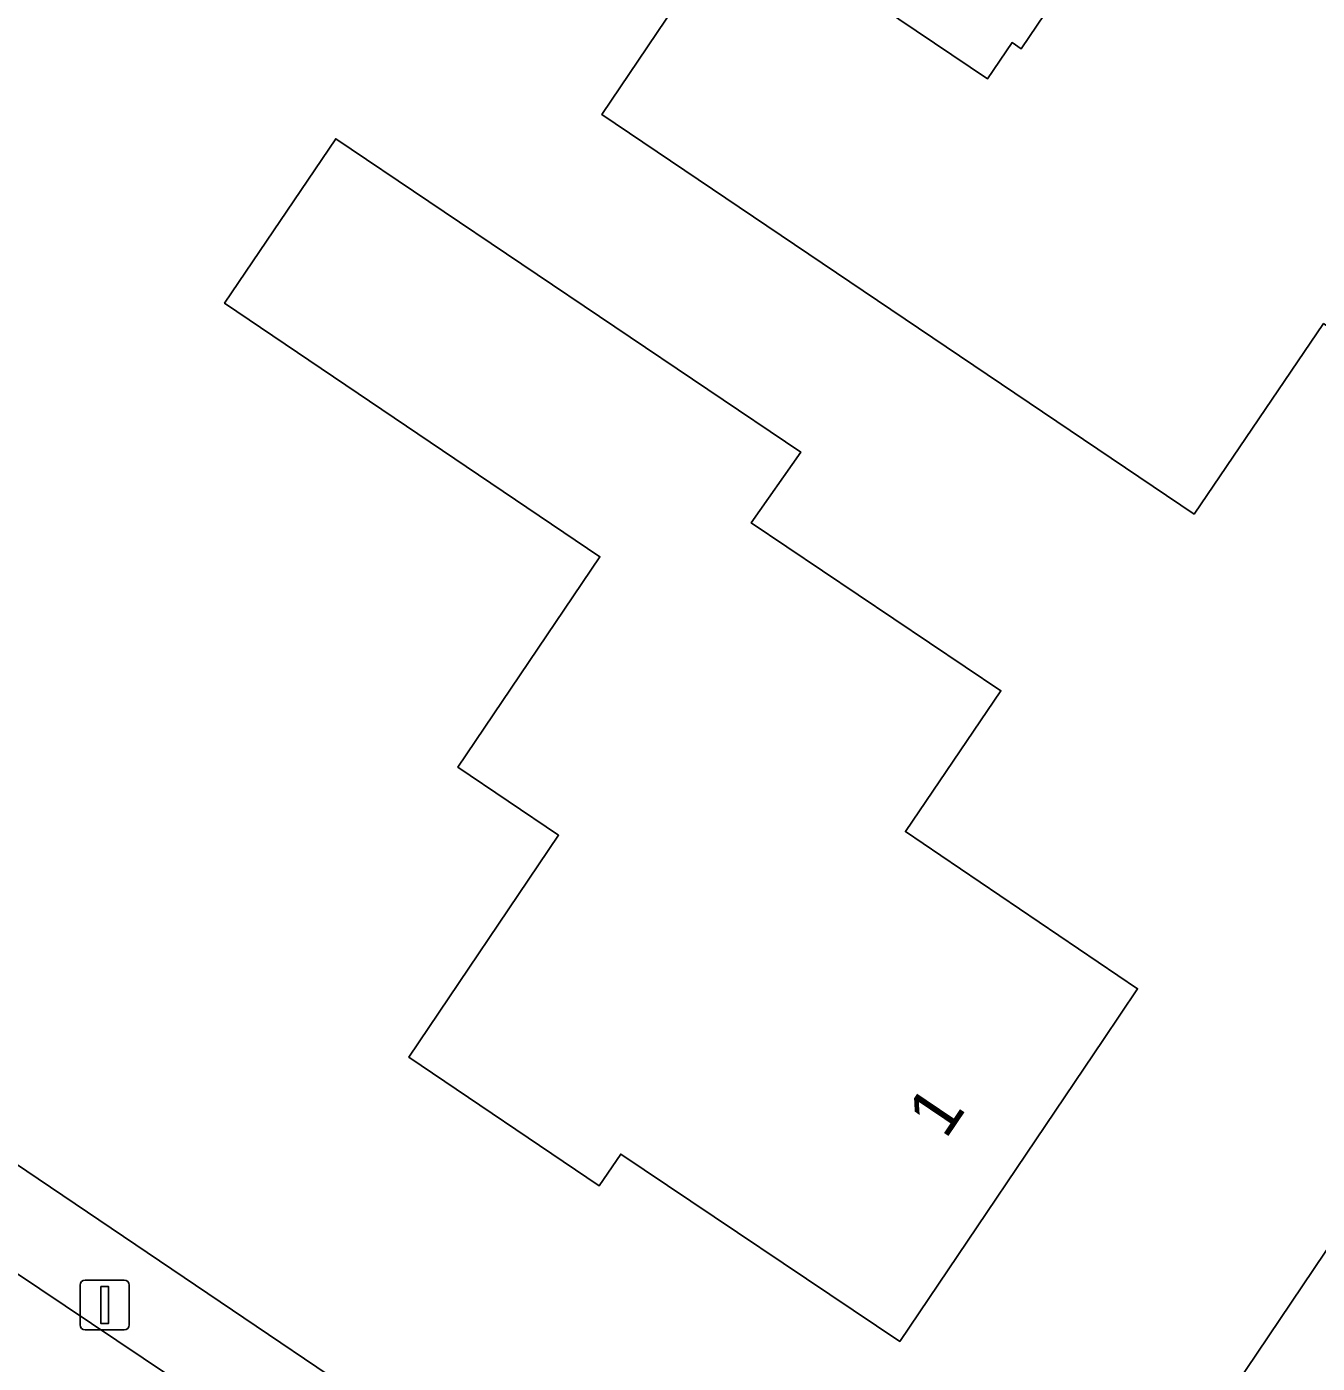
# Model space of a CAD drawing. Extents: x 163266 to 164362, y 381528 to 382286.
# Drawn here: x 164107.12 to 164133.1, y 381764.72 to 381791.63 of the extents above; entities that cross this region are included whole.
import ezdxf

# ---------------------------------------------------------------- set-up
doc = ezdxf.new("R2010")
doc.units = 0
for name, color, linetype in [('IMGEO_Erf', 7, 'Continuous'), ('IMGEO_Lichtmast', 7, 'Continuous'), ('IMGEO_Pand', 7, 'Continuous'), ('IMGEO_Pand_nummerreeks', 7, 'Continuous'), ('IMGEO_Rijbaan_lokaal_open', 7, 'Continuous'), ('IMGEO_Voetpad_halfverhard', 7, 'Continuous')]:
    doc.layers.add(name, color=color, linetype=linetype)

msp = doc.modelspace()

# ---------------------------------------------------------------- linework, layer by layer
at = {"layer": 'IMGEO_Erf'}
for points in [[(164133.226, 381785.656), (164130.619, 381781.821), (164118.694, 381789.869), (164121.458, 381793.964), (164126.464, 381790.585), (164126.957, 381791.314), (164127.139, 381791.191), (164129.005, 381793.957)], [(164088.358, 381781.266), (164122.212, 381758.384), (164124.397, 381758.415), (164126.238, 381758.753), (164128.239, 381759.5), (164135.544, 381770.347)]]:
    msp.add_lwpolyline(points, dxfattribs=at)
msp.add_lwpolyline([(164126.732, 381778.263), (164124.808, 381775.426), (164125.519, 381774.944), (164129.482, 381772.261), (164128.794, 381771.238), (164124.694, 381765.162), (164119.078, 381768.933), (164118.646, 381768.296), (164114.809, 381770.888), (164117.827, 381775.354), (164115.797, 381776.726), (164118.658, 381780.96), (164111.101, 381786.066), (164113.341, 381789.38), (164122.7, 381783.068), (164121.706, 381781.642)], close=True, dxfattribs=at)
at = {"layer": 'IMGEO_Lichtmast'}
for p, q in [((164108.192, 381765.495), (164108.192, 381766.295)), ((164108.192, 381766.295), (164108.192, 381765.495)), ((164108.292, 381766.395), (164109.082, 381766.395)), ((164109.082, 381766.395), (164108.292, 381766.395)), ((164109.182, 381766.295), (164109.182, 381765.495)), ((164109.182, 381765.495), (164109.182, 381766.295)), ((164109.082, 381765.395), (164108.292, 381765.395)), ((164108.292, 381765.395), (164109.082, 381765.395))]:
    msp.add_line(p, q, dxfattribs=at)
msp.add_lwpolyline([(164108.612, 381766.27), (164108.762, 381766.27), (164108.762, 381765.52), (164108.612, 381765.52), (164108.612, 381766.27)], dxfattribs=at)
for centre, start, end in [((164108.292, 381766.295), 90, 180), ((164108.292, 381766.295), 90, 180), ((164109.082, 381766.295), 0, 90), ((164109.082, 381766.295), 360, 90), ((164108.292, 381765.495), 180, 270), ((164108.292, 381765.495), 180, 270), ((164109.082, 381765.495), 270, 0), ((164109.082, 381765.495), 270, 0)]:
    msp.add_arc(centre, 0.1, start, end, dxfattribs=at)
at = {"layer": 'IMGEO_Pand'}
for points in [[(164129.005, 381793.957), (164127.139, 381791.191), (164126.957, 381791.314), (164126.464, 381790.585), (164121.458, 381793.964), (164118.694, 381789.869), (164130.619, 381781.821), (164133.226, 381785.656), (164136.309, 381783.555), (164136.187, 381783.372), (164136.911, 381782.89), (164137.405, 381783.605), (164137.224, 381783.73), (164140.833, 381789.08)], [(164124.808, 381775.426), (164126.732, 381778.263), (164121.706, 381781.642), (164122.7, 381783.068), (164113.341, 381789.38), (164111.101, 381786.066), (164118.658, 381780.96), (164115.797, 381776.726), (164117.827, 381775.354), (164114.809, 381770.888), (164118.646, 381768.296), (164119.078, 381768.933), (164124.694, 381765.162), (164128.794, 381771.238), (164129.482, 381772.261), (164125.519, 381774.944)]]:
    msp.add_lwpolyline(points, close=True, dxfattribs=at)
at = {"layer": 'IMGEO_Rijbaan_lokaal_open'}
msp.add_lwpolyline([(164121.372, 381756.832), (164078.354, 381785.697), (164073.456, 381789.047), (164072.921, 381789.401)], dxfattribs=at)
at = {"layer": 'IMGEO_Voetpad_halfverhard'}
for points in [[(164074.507, 381790.627), (164073.456, 381789.047), (164078.354, 381785.697), (164121.372, 381756.832)], [(164122.492, 381758.195), (164122.212, 381758.384), (164088.358, 381781.266), (164074.507, 381790.627)], [(164129.675, 381758.365), (164136.709, 381768.802), (164136.386, 381769.757), (164135.544, 381770.347), (164128.239, 381759.5), (164128.093, 381759.283)]]:
    msp.add_lwpolyline(points, dxfattribs=at)

# ---------------------------------------------------------------- texts
at = {"layer": 'IMGEO_Pand_nummerreeks'}
msp.add_text('1', height=1, rotation=55.9894, dxfattribs=at).set_placement((164125.618, 381769.213))

doc.saveas('drawing.dxf')
